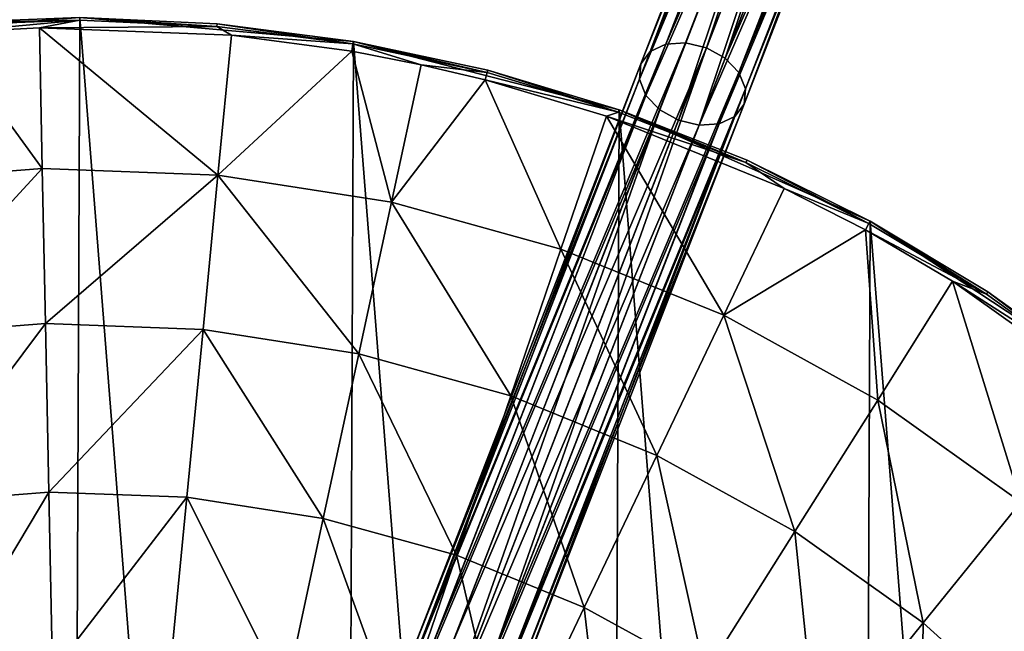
# Model space of a CAD drawing. Header units: millimetres. Extents: x 64 to 3333, y 103 to 3347.
# Tile 375 of 519: x 1725 to 1769, y 1825 to 1853. Entities that reach past the tile are written whole.
import ezdxf

# ---------------------------------------------------------------- set-up
doc = ezdxf.new("R2010")
doc.units = ezdxf.units.MM
doc.header["$LTSCALE"] = 25.4
doc.layers.get('0').update_dxf_attribs({"true_color": 0xff5454})

# ---------------------------------------------------------------- blocks, each defined once
blk = doc.blocks.new('SPIDER-6785-9743.STL')
at = {"color": 0}
mesh = blk.add_polyface(dxfattribs=at)
corners = [(1753.125, 1851.258, 1226.344), (1761.068, 1870.216, 1208.834), (1760.374, 1869.926, 1208.212), (1753.836, 1851.592, 1226.923)]
mesh.append_faces([[corners[k] for k in face] for face in [(0, 1, 2), (1, 0, 3)]], dxfattribs={"vtx0": -1, "color": 0})
mesh = blk.add_polyface(dxfattribs=at)
corners = [(1753.836, 1851.592, 1226.923), (1761.949, 1870.246, 1209.249), (1761.068, 1870.216, 1208.834), (1754.73, 1851.652, 1227.309)]
mesh.append_faces([[corners[k] for k in face] for face in [(0, 1, 2), (1, 0, 3)]], dxfattribs={"vtx0": -1, "color": 0})
mesh = blk.add_polyface(dxfattribs=at)
corners = [(1755.67, 1851.43, 1227.445), (1761.949, 1870.246, 1209.249), (1754.73, 1851.652, 1227.309), (1762.886, 1870.014, 1209.395)]
mesh.append_faces([[corners[k] for k in face] for face in [(0, 1, 2), (1, 0, 3)]], dxfattribs={"vtx0": -1, "color": 0})
mesh = blk.add_polyface(dxfattribs=at)
corners = [(1753.125, 1851.258, 1226.344), (1759.974, 1869.422, 1207.478), (1752.705, 1850.702, 1225.661), (1760.374, 1869.926, 1208.212)]
mesh.append_faces([[corners[k] for k in face] for face in [(0, 1, 2), (1, 0, 3)]], dxfattribs={"vtx0": -1, "color": 0})
mesh = blk.add_polyface(dxfattribs=at)
corners = [(1756.514, 1850.96, 1227.309), (1762.886, 1870.014, 1209.395), (1755.67, 1851.43, 1227.445), (1763.733, 1869.554, 1209.249)]
mesh.append_faces([[corners[k] for k in face] for face in [(0, 1, 2), (1, 0, 3)]], dxfattribs={"vtx0": -1, "color": 0})
mesh = blk.add_polyface(dxfattribs=at)
corners = [(1752.705, 1850.702, 1225.661), (1759.929, 1868.781, 1206.745), (1752.64, 1850.008, 1224.979), (1759.974, 1869.422, 1207.478)]
mesh.append_faces([[corners[k] for k in face] for face in [(0, 1, 2), (1, 0, 3)]], dxfattribs={"vtx0": -1, "color": 0})
mesh = blk.add_polyface(dxfattribs=at)
corners = [(1764.363, 1868.936, 1208.834), (1756.514, 1850.96, 1227.309), (1757.132, 1850.312, 1226.923), (1763.733, 1869.554, 1209.249)]
mesh.append_faces([[corners[k] for k in face] for face in [(0, 1, 2), (1, 0, 3)]], dxfattribs={"vtx0": -1, "color": 0})
mesh = blk.add_polyface(dxfattribs=at)
corners = [(1764.68, 1868.254, 1208.212), (1757.132, 1850.312, 1226.923), (1757.432, 1849.586, 1226.344), (1764.363, 1868.936, 1208.834)]
mesh.append_faces([[corners[k] for k in face] for face in [(0, 1, 2), (1, 0, 3)]], dxfattribs={"vtx0": -1, "color": 0})
mesh = blk.add_polyface(dxfattribs=at)
corners = [(1752.64, 1850.008, 1224.979), (1760.246, 1868.099, 1206.123), (1752.939, 1849.282, 1224.401), (1759.929, 1868.781, 1206.745)]
mesh.append_faces([[corners[k] for k in face] for face in [(0, 1, 2), (1, 0, 3)]], dxfattribs={"vtx0": -1, "color": 0})
mesh = blk.add_polyface(dxfattribs=at)
corners = [(1752.939, 1849.282, 1224.401), (1760.876, 1867.481, 1205.708), (1753.558, 1848.634, 1224.014), (1760.246, 1868.099, 1206.123)]
mesh.append_faces([[corners[k] for k in face] for face in [(0, 1, 2), (1, 0, 3)]], dxfattribs={"vtx0": -1, "color": 0})
mesh = blk.add_polyface(dxfattribs=at)
corners = [(1764.635, 1867.613, 1207.478), (1757.432, 1849.586, 1226.344), (1757.366, 1848.892, 1225.661), (1764.68, 1868.254, 1208.212)]
mesh.append_faces([[corners[k] for k in face] for face in [(0, 1, 2), (1, 0, 3)]], dxfattribs={"vtx0": -1, "color": 0})
mesh = blk.add_polyface(dxfattribs=at)
corners = [(1760.876, 1867.481, 1205.708), (1754.402, 1848.163, 1223.878), (1753.558, 1848.634, 1224.014), (1761.724, 1867.021, 1205.562)]
mesh.append_faces([[corners[k] for k in face] for face in [(0, 1, 2), (1, 0, 3)]], dxfattribs={"vtx0": -1, "color": 0})
mesh = blk.add_polyface(dxfattribs=at)
corners = [(1764.235, 1867.109, 1206.745), (1757.366, 1848.892, 1225.661), (1756.946, 1848.336, 1224.979), (1764.635, 1867.613, 1207.478)]
mesh.append_faces([[corners[k] for k in face] for face in [(0, 1, 2), (1, 0, 3)]], dxfattribs={"vtx0": -1, "color": 0})
mesh = blk.add_polyface(dxfattribs=at)
corners = [(1761.724, 1867.021, 1205.562), (1755.342, 1847.942, 1224.014), (1754.402, 1848.163, 1223.878), (1762.66, 1866.789, 1205.708)]
mesh.append_faces([[corners[k] for k in face] for face in [(0, 1, 2), (1, 0, 3)]], dxfattribs={"vtx0": -1, "color": 0})
mesh = blk.add_polyface(dxfattribs=at)
corners = [(1764.235, 1867.109, 1206.745), (1756.235, 1848.002, 1224.401), (1763.542, 1866.82, 1206.123), (1756.946, 1848.336, 1224.979)]
mesh.append_faces([[corners[k] for k in face] for face in [(0, 1, 2), (1, 0, 3)]], dxfattribs={"vtx0": -1, "color": 0})
mesh = blk.add_polyface(dxfattribs=at)
corners = [(1763.542, 1866.82, 1206.123), (1755.342, 1847.942, 1224.014), (1762.66, 1866.789, 1205.708), (1756.235, 1848.002, 1224.401)]
mesh.append_faces([[corners[k] for k in face] for face in [(0, 1, 2), (1, 0, 3)]], dxfattribs={"vtx0": -1, "color": 0})
mesh = blk.add_polyface(dxfattribs=at)
corners = [(1654.298, 1759.693, 1405.814), (1652.364, 1784.306, 1405.814), (1652.311, 1771.919, 1405.814), (1654.454, 1796.515, 1405.814), (1658.271, 1747.96, 1405.814), (1658.526, 1808.214, 1405.814), (1664.12, 1737.042, 1405.814), (1664.467, 1819.083, 1405.814), (1671.687, 1727.234, 1405.814), (1672.116, 1828.826, 1405.814), (1680.765, 1718.807, 1405.814), (1681.265, 1837.177, 1405.814), (1691.106, 1711.988, 1405.814), (1691.664, 1843.908, 1405.814), (1702.429, 1706.964, 1405.814), (1703.028, 1848.835, 1405.814), (1714.423, 1703.873, 1405.814), (1715.049, 1851.825, 1405.814), (1726.764, 1702.797, 1405.814), (1727.398, 1852.796, 1405.814), (1739.112, 1703.768, 1405.814), (1739.738, 1851.721, 1405.814), (1751.133, 1706.758, 1405.814), (1751.733, 1848.63, 1405.814), (1762.498, 1711.686, 1405.814), (1763.055, 1843.606, 1405.814), (1772.896, 1718.417, 1405.814), (1773.396, 1836.787, 1405.814), (1782.045, 1726.768, 1405.814), (1782.474, 1828.359, 1405.814), (1789.694, 1736.511, 1405.814), (1790.041, 1818.552, 1405.814), (1795.636, 1747.38, 1405.814), (1795.89, 1807.633, 1405.814), (1799.707, 1759.078, 1405.814), (1799.863, 1795.901, 1405.814), (1801.798, 1771.288, 1405.814), (1801.85, 1783.674, 1405.814)]
mesh.append_faces([[corners[k] for k in face] for face in [(0, 1, 2), (35, 36, 37)]], dxfattribs={"vtx0": -1, "color": 0})
mesh.append_faces([[corners[k] for k in face] for face in [(1, 0, 3), (3, 4, 5), (5, 6, 7), (7, 8, 9), (9, 10, 11), (11, 12, 13), (13, 14, 15), (15, 16, 17), (17, 18, 19), (19, 20, 21), (21, 22, 23), (23, 24, 25), (25, 26, 27), (27, 28, 29), (29, 30, 31), (31, 32, 33), (33, 34, 35)]], dxfattribs={"vtx0": -1, "vtx1": -1, "color": 0})
mesh.append_faces([[corners[k] for k in face] for face in [(3, 0, 4), (5, 4, 6), (7, 6, 8), (9, 8, 10), (11, 10, 12), (13, 12, 14), (15, 14, 16), (17, 16, 18), (19, 18, 20), (21, 20, 22), (23, 22, 24), (25, 24, 26), (27, 26, 28), (29, 28, 30), (31, 30, 32), (33, 32, 34), (35, 34, 36)]], dxfattribs={"vtx0": -1, "vtx2": -1, "color": 0})
mesh = blk.add_polyface(dxfattribs=at)
corners = [(1727.398, 1852.796, 1405.814), (1721.203, 1852.566, 1398.095), (1715.049, 1851.825, 1405.814)]
mesh.append_faces([[corners[k] for k in face] for face in [(0, 1, 2)]], dxfattribs={"color": 0})
mesh = blk.add_polyface(dxfattribs=at)
corners = [(1727.398, 1852.796, 1405.814), (1727.398, 1852.796, 1398.095), (1721.203, 1852.566, 1398.095)]
mesh.append_faces([[corners[k] for k in face] for face in [(0, 1, 2)]], dxfattribs={"color": 0})
mesh = blk.add_polyface(dxfattribs=at)
corners = [(1721.203, 1852.566, 1398.095), (1727.397, 1852.679, 1397.421), (1721.212, 1852.45, 1397.421), (1727.398, 1852.796, 1398.095)]
mesh.append_faces([[corners[k] for k in face] for face in [(0, 1, 2), (1, 0, 3)]], dxfattribs={"vtx0": -1, "color": 0})
mesh = blk.add_polyface(dxfattribs=at)
corners = [(1727.397, 1852.679, 1397.421), (1721.239, 1852.114, 1396.826), (1721.212, 1852.45, 1397.421)]
mesh.append_faces([[corners[k] for k in face] for face in [(0, 1, 2)]], dxfattribs={"color": 0})
mesh = blk.add_polyface(dxfattribs=at)
corners = [(1727.397, 1852.679, 1397.421), (1725.57, 1852.328, 1396.826), (1721.239, 1852.114, 1396.826)]
mesh.append_faces([[corners[k] for k in face] for face in [(0, 1, 2)]], dxfattribs={"color": 0})
mesh = blk.add_polyface(dxfattribs=at)
corners = [(1733.58, 1852.398, 1397.421), (1725.57, 1852.328, 1396.826), (1727.397, 1852.679, 1397.421)]
mesh.append_faces([[corners[k] for k in face] for face in [(0, 1, 2)]], dxfattribs={"color": 0})
mesh = blk.add_polyface(dxfattribs=at)
corners = [(1733.58, 1852.398, 1397.421), (1734.232, 1852, 1396.826), (1725.57, 1852.328, 1396.826)]
mesh.append_faces([[corners[k] for k in face] for face in [(0, 1, 2)]], dxfattribs={"color": 0})
mesh = blk.add_polyface(dxfattribs=at)
corners = [(1727.398, 1852.796, 1398.095), (1733.58, 1852.398, 1397.421), (1727.397, 1852.679, 1397.421), (1733.59, 1852.514, 1398.095)]
mesh.append_faces([[corners[k] for k in face] for face in [(0, 1, 2), (1, 0, 3)]], dxfattribs={"vtx0": -1, "color": 0})
mesh = blk.add_polyface(dxfattribs=at)
corners = [(1739.738, 1851.721, 1405.814), (1739.738, 1851.721, 1398.095), (1727.398, 1852.796, 1405.814)]
mesh.append_faces([[corners[k] for k in face] for face in [(0, 1, 2)]], dxfattribs={"color": 0})
mesh = blk.add_polyface(dxfattribs=at)
corners = [(1727.398, 1852.796, 1405.814), (1739.738, 1851.721, 1398.095), (1733.59, 1852.514, 1398.095)]
mesh.append_faces([[corners[k] for k in face] for face in [(0, 1, 2)]], dxfattribs={"color": 0})
mesh = blk.add_polyface(dxfattribs=at)
corners = [(1727.398, 1852.796, 1405.814), (1733.59, 1852.514, 1398.095), (1727.398, 1852.796, 1398.095)]
mesh.append_faces([[corners[k] for k in face] for face in [(0, 1, 2)]], dxfattribs={"color": 0})
mesh = blk.add_polyface(dxfattribs=at)
corners = [(1733.59, 1852.514, 1398.095), (1739.718, 1851.606, 1397.421), (1733.58, 1852.398, 1397.421), (1739.738, 1851.721, 1398.095)]
mesh.append_faces([[corners[k] for k in face] for face in [(0, 1, 2), (1, 0, 3)]], dxfattribs={"vtx0": -1, "color": 0})
mesh = blk.add_polyface(dxfattribs=at)
corners = [(1739.718, 1851.606, 1397.421), (1734.232, 1852, 1396.826), (1733.58, 1852.398, 1397.421)]
mesh.append_faces([[corners[k] for k in face] for face in [(0, 1, 2)]], dxfattribs={"color": 0})
mesh = blk.add_polyface(dxfattribs=at)
corners = [(1721.239, 1852.114, 1396.826), (1725.698, 1845.984, 1389.832), (1717.792, 1845.363, 1389.832)]
mesh.append_faces([[corners[k] for k in face] for face in [(0, 1, 2)]], dxfattribs={"color": 0})
mesh = blk.add_polyface(dxfattribs=at)
corners = [(1725.57, 1852.328, 1396.826), (1725.698, 1845.984, 1389.832), (1721.239, 1852.114, 1396.826)]
mesh.append_faces([[corners[k] for k in face] for face in [(0, 1, 2)]], dxfattribs={"color": 0})
mesh = blk.add_polyface(dxfattribs=at)
corners = [(1725.57, 1852.328, 1396.826), (1733.624, 1845.684, 1389.832), (1725.698, 1845.984, 1389.832), (1734.232, 1852, 1396.826)]
mesh.append_faces([[corners[k] for k in face] for face in [(0, 1, 2), (1, 0, 3)]], dxfattribs={"vtx0": -1, "color": 0})
mesh = blk.add_polyface(dxfattribs=at)
corners = [(1739.661, 1851.274, 1396.826), (1733.624, 1845.684, 1389.832), (1734.232, 1852, 1396.826)]
mesh.append_faces([[corners[k] for k in face] for face in [(0, 1, 2)]], dxfattribs={"color": 0})
mesh = blk.add_polyface(dxfattribs=at)
corners = [(1739.718, 1851.606, 1397.421), (1739.661, 1851.274, 1396.826), (1734.232, 1852, 1396.826)]
mesh.append_faces([[corners[k] for k in face] for face in [(0, 1, 2)]], dxfattribs={"color": 0})
mesh = blk.add_polyface(dxfattribs=at)
corners = [(1739.718, 1851.606, 1397.421), (1742.798, 1850.667, 1396.826), (1739.661, 1851.274, 1396.826)]
mesh.append_faces([[corners[k] for k in face] for face in [(0, 1, 2)]], dxfattribs={"color": 0})
mesh = blk.add_polyface(dxfattribs=at)
corners = [(1739.738, 1851.721, 1398.095), (1745.77, 1850.31, 1397.421), (1739.718, 1851.606, 1397.421), (1745.799, 1850.423, 1398.095)]
mesh.append_faces([[corners[k] for k in face] for face in [(0, 1, 2), (1, 0, 3)]], dxfattribs={"vtx0": -1, "color": 0})
mesh = blk.add_polyface(dxfattribs=at)
corners = [(1745.77, 1850.31, 1397.421), (1742.798, 1850.667, 1396.826), (1739.718, 1851.606, 1397.421)]
mesh.append_faces([[corners[k] for k in face] for face in [(0, 1, 2)]], dxfattribs={"color": 0})
mesh = blk.add_polyface(dxfattribs=at)
corners = [(1751.733, 1848.63, 1405.814), (1751.733, 1848.63, 1398.095), (1739.738, 1851.721, 1405.814)]
mesh.append_faces([[corners[k] for k in face] for face in [(0, 1, 2)]], dxfattribs={"color": 0})
mesh = blk.add_polyface(dxfattribs=at)
corners = [(1739.738, 1851.721, 1405.814), (1751.733, 1848.63, 1398.095), (1745.799, 1850.423, 1398.095)]
mesh.append_faces([[corners[k] for k in face] for face in [(0, 1, 2)]], dxfattribs={"color": 0})
mesh = blk.add_polyface(dxfattribs=at)
corners = [(1739.738, 1851.721, 1405.814), (1745.799, 1850.423, 1398.095), (1739.738, 1851.721, 1398.095)]
mesh.append_faces([[corners[k] for k in face] for face in [(0, 1, 2)]], dxfattribs={"color": 0})
mesh = blk.add_polyface(dxfattribs=at)
corners = [(1742.61, 1824.175, 1259.605), (1753.836, 1851.592, 1226.923), (1753.125, 1851.258, 1226.344), (1743.352, 1824.588, 1260.086)]
mesh.append_faces([[corners[k] for k in face] for face in [(0, 1, 2), (1, 0, 3)]], dxfattribs={"vtx0": -1, "color": 0})
mesh = blk.add_polyface(dxfattribs=at)
corners = [(1743.352, 1824.588, 1260.086), (1754.73, 1851.652, 1227.309), (1753.836, 1851.592, 1226.923), (1744.266, 1824.701, 1260.407)]
mesh.append_faces([[corners[k] for k in face] for face in [(0, 1, 2), (1, 0, 3)]], dxfattribs={"vtx0": -1, "color": 0})
mesh = blk.add_polyface(dxfattribs=at)
corners = [(1744.266, 1824.701, 1260.407), (1755.67, 1851.43, 1227.445), (1754.73, 1851.652, 1227.309), (1745.213, 1824.498, 1260.519)]
mesh.append_faces([[corners[k] for k in face] for face in [(0, 1, 2), (1, 0, 3)]], dxfattribs={"vtx0": -1, "color": 0})
mesh = blk.add_polyface(dxfattribs=at)
corners = [(1739.661, 1851.274, 1396.826), (1741.461, 1844.465, 1389.832), (1733.624, 1845.684, 1389.832)]
mesh.append_faces([[corners[k] for k in face] for face in [(0, 1, 2)]], dxfattribs={"color": 0})
mesh = blk.add_polyface(dxfattribs=at)
corners = [(1742.798, 1850.667, 1396.826), (1741.461, 1844.465, 1389.832), (1739.661, 1851.274, 1396.826)]
mesh.append_faces([[corners[k] for k in face] for face in [(0, 1, 2)]], dxfattribs={"color": 0})
mesh = blk.add_polyface(dxfattribs=at)
corners = [(1742.61, 1824.175, 1259.605), (1752.705, 1850.702, 1225.661), (1742.154, 1823.526, 1259.038), (1753.125, 1851.258, 1226.344)]
mesh.append_faces([[corners[k] for k in face] for face in [(0, 1, 2), (1, 0, 3)]], dxfattribs={"vtx0": -1, "color": 0})
mesh = blk.add_polyface(dxfattribs=at)
corners = [(1746.049, 1824.008, 1260.407), (1755.67, 1851.43, 1227.445), (1745.213, 1824.498, 1260.519), (1756.514, 1850.96, 1227.309)]
mesh.append_faces([[corners[k] for k in face] for face in [(0, 1, 2), (1, 0, 3)]], dxfattribs={"vtx0": -1, "color": 0})
mesh = blk.add_polyface(dxfattribs=at)
corners = [(1745.686, 1849.984, 1396.826), (1741.461, 1844.465, 1389.832), (1742.798, 1850.667, 1396.826)]
mesh.append_faces([[corners[k] for k in face] for face in [(0, 1, 2)]], dxfattribs={"color": 0})
mesh = blk.add_polyface(dxfattribs=at)
corners = [(1742.154, 1823.526, 1259.038), (1752.64, 1850.008, 1224.979), (1742.052, 1822.738, 1258.471), (1752.705, 1850.702, 1225.661)]
mesh.append_faces([[corners[k] for k in face] for face in [(0, 1, 2), (1, 0, 3)]], dxfattribs={"vtx0": -1, "color": 0})
mesh = blk.add_polyface(dxfattribs=at)
corners = [(1745.77, 1850.31, 1397.421), (1745.686, 1849.984, 1396.826), (1742.798, 1850.667, 1396.826)]
mesh.append_faces([[corners[k] for k in face] for face in [(0, 1, 2)]], dxfattribs={"color": 0})
mesh = blk.add_polyface(dxfattribs=at)
corners = [(1757.132, 1850.312, 1226.923), (1746.049, 1824.008, 1260.407), (1746.647, 1823.308, 1260.086), (1756.514, 1850.96, 1227.309)]
mesh.append_faces([[corners[k] for k in face] for face in [(0, 1, 2), (1, 0, 3)]], dxfattribs={"vtx0": -1, "color": 0})
mesh = blk.add_polyface(dxfattribs=at)
corners = [(1751.694, 1848.519, 1397.421), (1745.686, 1849.984, 1396.826), (1745.77, 1850.31, 1397.421)]
mesh.append_faces([[corners[k] for k in face] for face in [(0, 1, 2)]], dxfattribs={"color": 0})
mesh = blk.add_polyface(dxfattribs=at)
corners = [(1745.799, 1850.423, 1398.095), (1751.694, 1848.519, 1397.421), (1745.77, 1850.31, 1397.421), (1751.733, 1848.63, 1398.095)]
mesh.append_faces([[corners[k] for k in face] for face in [(0, 1, 2), (1, 0, 3)]], dxfattribs={"vtx0": -1, "color": 0})
mesh = blk.add_polyface(dxfattribs=at)
corners = [(1757.432, 1849.586, 1226.344), (1746.647, 1823.308, 1260.086), (1746.916, 1822.503, 1259.605), (1757.132, 1850.312, 1226.923)]
mesh.append_faces([[corners[k] for k in face] for face in [(0, 1, 2), (1, 0, 3)]], dxfattribs={"vtx0": -1, "color": 0})
mesh = blk.add_polyface(dxfattribs=at)
corners = [(1745.686, 1849.984, 1396.826), (1749.103, 1842.345, 1389.832), (1741.461, 1844.465, 1389.832)]
mesh.append_faces([[corners[k] for k in face] for face in [(0, 1, 2)]], dxfattribs={"color": 0})
mesh = blk.add_polyface(dxfattribs=at)
corners = [(1742.052, 1822.738, 1258.471), (1752.939, 1849.282, 1224.401), (1742.321, 1821.933, 1257.99), (1752.64, 1850.008, 1224.979)]
mesh.append_faces([[corners[k] for k in face] for face in [(0, 1, 2), (1, 0, 3)]], dxfattribs={"vtx0": -1, "color": 0})
mesh = blk.add_polyface(dxfattribs=at)
corners = [(1751.694, 1848.519, 1397.421), (1751.152, 1848.35, 1396.826), (1745.686, 1849.984, 1396.826)]
mesh.append_faces([[corners[k] for k in face] for face in [(0, 1, 2)]], dxfattribs={"color": 0})
mesh = blk.add_polyface(dxfattribs=at)
corners = [(1751.152, 1848.35, 1396.826), (1749.103, 1842.345, 1389.832), (1745.686, 1849.984, 1396.826)]
mesh.append_faces([[corners[k] for k in face] for face in [(0, 1, 2)]], dxfattribs={"color": 0})
mesh = blk.add_polyface(dxfattribs=at)
corners = [(1742.321, 1821.933, 1257.99), (1753.558, 1848.634, 1224.014), (1742.919, 1821.233, 1257.669), (1752.939, 1849.282, 1224.401)]
mesh.append_faces([[corners[k] for k in face] for face in [(0, 1, 2), (1, 0, 3)]], dxfattribs={"vtx0": -1, "color": 0})
mesh = blk.add_polyface(dxfattribs=at)
corners = [(1757.366, 1848.892, 1225.661), (1746.916, 1822.503, 1259.605), (1746.815, 1821.716, 1259.038), (1757.432, 1849.586, 1226.344)]
mesh.append_faces([[corners[k] for k in face] for face in [(0, 1, 2), (1, 0, 3)]], dxfattribs={"vtx0": -1, "color": 0})
mesh = blk.add_polyface(dxfattribs=at)
corners = [(1756.946, 1848.336, 1224.979), (1746.815, 1821.716, 1259.038), (1746.358, 1821.066, 1258.471), (1757.366, 1848.892, 1225.661)]
mesh.append_faces([[corners[k] for k in face] for face in [(0, 1, 2), (1, 0, 3)]], dxfattribs={"vtx0": -1, "color": 0})
mesh = blk.add_polyface(dxfattribs=at)
corners = [(1753.558, 1848.634, 1224.014), (1743.755, 1820.744, 1257.556), (1742.919, 1821.233, 1257.669), (1754.402, 1848.163, 1223.878)]
mesh.append_faces([[corners[k] for k in face] for face in [(0, 1, 2), (1, 0, 3)]], dxfattribs={"vtx0": -1, "color": 0})
mesh = blk.add_polyface(dxfattribs=at)
corners = [(1757.45, 1846.245, 1397.421), (1751.152, 1848.35, 1396.826), (1751.694, 1848.519, 1397.421)]
mesh.append_faces([[corners[k] for k in face] for face in [(0, 1, 2)]], dxfattribs={"color": 0})
mesh = blk.add_polyface(dxfattribs=at)
corners = [(1751.733, 1848.63, 1398.095), (1757.45, 1846.245, 1397.421), (1751.694, 1848.519, 1397.421), (1757.498, 1846.352, 1398.095)]
mesh.append_faces([[corners[k] for k in face] for face in [(0, 1, 2), (1, 0, 3)]], dxfattribs={"vtx0": -1, "color": 0})
mesh = blk.add_polyface(dxfattribs=at)
corners = [(1763.055, 1843.606, 1405.814), (1757.498, 1846.352, 1398.095), (1751.733, 1848.63, 1405.814)]
mesh.append_faces([[corners[k] for k in face] for face in [(0, 1, 2)]], dxfattribs={"color": 0})
mesh = blk.add_polyface(dxfattribs=at)
corners = [(1751.733, 1848.63, 1405.814), (1757.498, 1846.352, 1398.095), (1751.733, 1848.63, 1398.095)]
mesh.append_faces([[corners[k] for k in face] for face in [(0, 1, 2)]], dxfattribs={"color": 0})
mesh = blk.add_polyface(dxfattribs=at)
corners = [(1755.342, 1847.942, 1224.014), (1743.755, 1820.744, 1257.556), (1754.402, 1848.163, 1223.878), (1744.703, 1820.54, 1257.669)]
mesh.append_faces([[corners[k] for k in face] for face in [(0, 1, 2), (1, 0, 3)]], dxfattribs={"vtx0": -1, "color": 0})
mesh = blk.add_polyface(dxfattribs=at)
corners = [(1756.235, 1848.002, 1224.401), (1744.703, 1820.54, 1257.669), (1755.342, 1847.942, 1224.014), (1745.617, 1820.653, 1257.99)]
mesh.append_faces([[corners[k] for k in face] for face in [(0, 1, 2), (1, 0, 3)]], dxfattribs={"vtx0": -1, "color": 0})
mesh = blk.add_polyface(dxfattribs=at)
corners = [(1756.946, 1848.336, 1224.979), (1745.617, 1820.653, 1257.99), (1756.235, 1848.002, 1224.401), (1746.358, 1821.066, 1258.471)]
mesh.append_faces([[corners[k] for k in face] for face in [(0, 1, 2), (1, 0, 3)]], dxfattribs={"vtx0": -1, "color": 0})
mesh = blk.add_polyface(dxfattribs=at)
corners = [(1751.152, 1848.35, 1396.826), (1756.448, 1839.352, 1389.832), (1749.103, 1842.345, 1389.832), (1759.18, 1845.078, 1396.826)]
mesh.append_faces([[corners[k] for k in face] for face in [(0, 1, 2), (1, 0, 3)]], dxfattribs={"vtx0": -1, "color": 0})
mesh = blk.add_polyface(dxfattribs=at)
corners = [(1757.45, 1846.245, 1397.421), (1759.18, 1845.078, 1396.826), (1751.152, 1848.35, 1396.826)]
mesh.append_faces([[corners[k] for k in face] for face in [(0, 1, 2)]], dxfattribs={"color": 0})
mesh = blk.add_polyface(dxfattribs=at)
corners = [(1757.498, 1846.352, 1398.095), (1762.999, 1843.504, 1397.421), (1757.45, 1846.245, 1397.421), (1763.055, 1843.606, 1398.095)]
mesh.append_faces([[corners[k] for k in face] for face in [(0, 1, 2), (1, 0, 3)]], dxfattribs={"vtx0": -1, "color": 0})
mesh = blk.add_polyface(dxfattribs=at)
corners = [(1762.999, 1843.504, 1397.421), (1759.18, 1845.078, 1396.826), (1757.45, 1846.245, 1397.421)]
mesh.append_faces([[corners[k] for k in face] for face in [(0, 1, 2)]], dxfattribs={"color": 0})
mesh = blk.add_polyface(dxfattribs=at)
corners = [(1763.055, 1843.606, 1405.814), (1763.055, 1843.606, 1398.095), (1757.498, 1846.352, 1398.095)]
mesh.append_faces([[corners[k] for k in face] for face in [(0, 1, 2)]], dxfattribs={"color": 0})
mesh = blk.add_polyface(dxfattribs=at)
corners = [(1725.698, 1845.984, 1389.832), (1718.746, 1838.418, 1383.503), (1717.792, 1845.363, 1389.832), (1725.84, 1838.975, 1383.503)]
mesh.append_faces([[corners[k] for k in face] for face in [(0, 1, 2), (1, 0, 3)]], dxfattribs={"vtx0": -1, "color": 0})
mesh = blk.add_polyface(dxfattribs=at)
corners = [(1733.624, 1845.684, 1389.832), (1725.84, 1838.975, 1383.503), (1725.698, 1845.984, 1389.832), (1732.951, 1838.706, 1383.503)]
mesh.append_faces([[corners[k] for k in face] for face in [(0, 1, 2), (1, 0, 3)]], dxfattribs={"vtx0": -1, "color": 0})
mesh = blk.add_polyface(dxfattribs=at)
corners = [(1733.624, 1845.684, 1389.832), (1739.983, 1837.612, 1383.503), (1732.951, 1838.706, 1383.503), (1741.461, 1844.465, 1389.832)]
mesh.append_faces([[corners[k] for k in face] for face in [(0, 1, 2), (1, 0, 3)]], dxfattribs={"vtx0": -1, "color": 0})
mesh = blk.add_polyface(dxfattribs=at)
corners = [(1762.838, 1843.208, 1396.826), (1756.448, 1839.352, 1389.832), (1759.18, 1845.078, 1396.826)]
mesh.append_faces([[corners[k] for k in face] for face in [(0, 1, 2)]], dxfattribs={"color": 0})
mesh = blk.add_polyface(dxfattribs=at)
corners = [(1762.999, 1843.504, 1397.421), (1762.838, 1843.208, 1396.826), (1759.18, 1845.078, 1396.826)]
mesh.append_faces([[corners[k] for k in face] for face in [(0, 1, 2)]], dxfattribs={"color": 0})
mesh = blk.add_polyface(dxfattribs=at)
corners = [(1741.461, 1844.465, 1389.832), (1746.839, 1835.71, 1383.503), (1739.983, 1837.612, 1383.503), (1749.103, 1842.345, 1389.832)]
mesh.append_faces([[corners[k] for k in face] for face in [(0, 1, 2), (1, 0, 3)]], dxfattribs={"vtx0": -1, "color": 0})
mesh = blk.add_polyface(dxfattribs=at)
corners = [(1768.302, 1840.313, 1397.421), (1762.838, 1843.208, 1396.826), (1762.999, 1843.504, 1397.421)]
mesh.append_faces([[corners[k] for k in face] for face in [(0, 1, 2)]], dxfattribs={"color": 0})
mesh = blk.add_polyface(dxfattribs=at)
corners = [(1763.055, 1843.606, 1398.095), (1768.302, 1840.313, 1397.421), (1762.999, 1843.504, 1397.421), (1768.367, 1840.41, 1398.095)]
mesh.append_faces([[corners[k] for k in face] for face in [(0, 1, 2), (1, 0, 3)]], dxfattribs={"vtx0": -1, "color": 0})
mesh = blk.add_polyface(dxfattribs=at)
corners = [(1773.396, 1836.787, 1405.814), (1768.367, 1840.41, 1398.095), (1763.055, 1843.606, 1405.814)]
mesh.append_faces([[corners[k] for k in face] for face in [(0, 1, 2)]], dxfattribs={"color": 0})
mesh = blk.add_polyface(dxfattribs=at)
corners = [(1763.055, 1843.606, 1405.814), (1768.367, 1840.41, 1398.095), (1763.055, 1843.606, 1398.095)]
mesh.append_faces([[corners[k] for k in face] for face in [(0, 1, 2)]], dxfattribs={"color": 0})
mesh = blk.add_polyface(dxfattribs=at)
corners = [(1763.395, 1835.526, 1389.832), (1756.448, 1839.352, 1389.832), (1762.838, 1843.208, 1396.826)]
mesh.append_faces([[corners[k] for k in face] for face in [(0, 1, 2)]], dxfattribs={"color": 0})
mesh = blk.add_polyface(dxfattribs=at)
corners = [(1768.302, 1840.313, 1397.421), (1766.774, 1840.897, 1396.826), (1762.838, 1843.208, 1396.826)]
mesh.append_faces([[corners[k] for k in face] for face in [(0, 1, 2)]], dxfattribs={"color": 0})
mesh = blk.add_polyface(dxfattribs=at)
corners = [(1766.774, 1840.897, 1396.826), (1763.395, 1835.526, 1389.832), (1762.838, 1843.208, 1396.826)]
mesh.append_faces([[corners[k] for k in face] for face in [(0, 1, 2)]], dxfattribs={"color": 0})
mesh = blk.add_polyface(dxfattribs=at)
corners = [(1749.103, 1842.345, 1389.832), (1753.429, 1833.025, 1383.503), (1746.839, 1835.71, 1383.503), (1756.448, 1839.352, 1389.832)]
mesh.append_faces([[corners[k] for k in face] for face in [(0, 1, 2), (1, 0, 3)]], dxfattribs={"vtx0": -1, "color": 0})
mesh = blk.add_polyface(dxfattribs=at)
corners = [(1766.774, 1840.897, 1396.826), (1769.852, 1830.92, 1389.832), (1763.395, 1835.526, 1389.832), (1773.831, 1835.862, 1396.826)]
mesh.append_faces([[corners[k] for k in face] for face in [(0, 1, 2), (1, 0, 3)]], dxfattribs={"vtx0": -1, "color": 0})
mesh = blk.add_polyface(dxfattribs=at)
corners = [(1773.324, 1836.695, 1397.421), (1773.831, 1835.862, 1396.826), (1766.774, 1840.897, 1396.826)]
mesh.append_faces([[corners[k] for k in face] for face in [(0, 1, 2)]], dxfattribs={"color": 0})
mesh = blk.add_polyface(dxfattribs=at)
corners = [(1773.324, 1836.695, 1397.421), (1766.774, 1840.897, 1396.826), (1768.302, 1840.313, 1397.421)]
mesh.append_faces([[corners[k] for k in face] for face in [(0, 1, 2)]], dxfattribs={"color": 0})
mesh = blk.add_polyface(dxfattribs=at)
corners = [(1768.367, 1840.41, 1398.095), (1773.324, 1836.695, 1397.421), (1768.302, 1840.313, 1397.421), (1773.396, 1836.787, 1398.095)]
mesh.append_faces([[corners[k] for k in face] for face in [(0, 1, 2), (1, 0, 3)]], dxfattribs={"vtx0": -1, "color": 0})
mesh = blk.add_polyface(dxfattribs=at)
corners = [(1773.396, 1836.787, 1405.814), (1773.396, 1836.787, 1398.095), (1768.367, 1840.41, 1398.095)]
mesh.append_faces([[corners[k] for k in face] for face in [(0, 1, 2)]], dxfattribs={"color": 0})
mesh = blk.add_polyface(dxfattribs=at)
corners = [(1756.448, 1839.352, 1389.832), (1759.663, 1829.592, 1383.503), (1753.429, 1833.025, 1383.503), (1763.395, 1835.526, 1389.832)]
mesh.append_faces([[corners[k] for k in face] for face in [(0, 1, 2), (1, 0, 3)]], dxfattribs={"vtx0": -1, "color": 0})
mesh = blk.add_polyface(dxfattribs=at)
corners = [(1725.84, 1838.975, 1383.503), (1719.782, 1830.883, 1377.905), (1718.746, 1838.418, 1383.503), (1725.995, 1831.371, 1377.905)]
mesh.append_faces([[corners[k] for k in face] for face in [(0, 1, 2), (1, 0, 3)]], dxfattribs={"vtx0": -1, "color": 0})
mesh = blk.add_polyface(dxfattribs=at)
corners = [(1732.951, 1838.706, 1383.503), (1725.995, 1831.371, 1377.905), (1725.84, 1838.975, 1383.503), (1732.221, 1831.135, 1377.905)]
mesh.append_faces([[corners[k] for k in face] for face in [(0, 1, 2), (1, 0, 3)]], dxfattribs={"vtx0": -1, "color": 0})
mesh = blk.add_polyface(dxfattribs=at)
corners = [(1732.951, 1838.706, 1383.503), (1738.379, 1830.178, 1377.905), (1732.221, 1831.135, 1377.905), (1739.983, 1837.612, 1383.503)]
mesh.append_faces([[corners[k] for k in face] for face in [(0, 1, 2), (1, 0, 3)]], dxfattribs={"vtx0": -1, "color": 0})
mesh = blk.add_polyface(dxfattribs=at)
corners = [(1739.983, 1837.612, 1383.503), (1744.384, 1828.512, 1377.905), (1738.379, 1830.178, 1377.905), (1746.839, 1835.71, 1383.503)]
mesh.append_faces([[corners[k] for k in face] for face in [(0, 1, 2), (1, 0, 3)]], dxfattribs={"vtx0": -1, "color": 0})
mesh = blk.add_polyface(dxfattribs=at)
corners = [(1746.839, 1835.71, 1383.503), (1750.154, 1826.16, 1377.905), (1744.384, 1828.512, 1377.905), (1753.429, 1833.025, 1383.503)]
mesh.append_faces([[corners[k] for k in face] for face in [(0, 1, 2), (1, 0, 3)]], dxfattribs={"vtx0": -1, "color": 0})
mesh = blk.add_polyface(dxfattribs=at)
corners = [(1763.395, 1835.526, 1389.832), (1765.455, 1825.46, 1383.503), (1759.663, 1829.592, 1383.503), (1769.852, 1830.92, 1389.832)]
mesh.append_faces([[corners[k] for k in face] for face in [(0, 1, 2), (1, 0, 3)]], dxfattribs={"vtx0": -1, "color": 0})
mesh = blk.add_polyface(dxfattribs=at)
corners = [(1753.429, 1833.025, 1383.503), (1755.613, 1823.155, 1377.905), (1750.154, 1826.16, 1377.905), (1759.663, 1829.592, 1383.503)]
mesh.append_faces([[corners[k] for k in face] for face in [(0, 1, 2), (1, 0, 3)]], dxfattribs={"vtx0": -1, "color": 0})
mesh = blk.add_polyface(dxfattribs=at)
corners = [(1725.995, 1831.371, 1377.905), (1720.889, 1822.834, 1373.091), (1719.782, 1830.883, 1377.905), (1726.159, 1823.248, 1373.091)]
mesh.append_faces([[corners[k] for k in face] for face in [(0, 1, 2), (1, 0, 3)]], dxfattribs={"vtx0": -1, "color": 0})
mesh = blk.add_polyface(dxfattribs=at)
corners = [(1732.221, 1831.135, 1377.905), (1726.159, 1823.248, 1373.091), (1725.995, 1831.371, 1377.905), (1731.442, 1823.047, 1373.091)]
mesh.append_faces([[corners[k] for k in face] for face in [(0, 1, 2), (1, 0, 3)]], dxfattribs={"vtx0": -1, "color": 0})
mesh = blk.add_polyface(dxfattribs=at)
corners = [(1732.221, 1831.135, 1377.905), (1736.666, 1822.235, 1373.091), (1731.442, 1823.047, 1373.091), (1738.379, 1830.178, 1377.905)]
mesh.append_faces([[corners[k] for k in face] for face in [(0, 1, 2), (1, 0, 3)]], dxfattribs={"vtx0": -1, "color": 0})
mesh = blk.add_polyface(dxfattribs=at)
corners = [(1769.852, 1830.92, 1389.832), (1770.729, 1820.682, 1383.503), (1765.455, 1825.46, 1383.503), (1775.73, 1825.595, 1389.832)]
mesh.append_faces([[corners[k] for k in face] for face in [(0, 1, 2), (1, 0, 3)]], dxfattribs={"vtx0": -1, "color": 0})
mesh = blk.add_polyface(dxfattribs=at)
corners = [(1738.379, 1830.178, 1377.905), (1741.76, 1820.822, 1373.091), (1736.666, 1822.235, 1373.091), (1744.384, 1828.512, 1377.905)]
mesh.append_faces([[corners[k] for k in face] for face in [(0, 1, 2), (1, 0, 3)]], dxfattribs={"vtx0": -1, "color": 0})
mesh = blk.add_polyface(dxfattribs=at)
corners = [(1759.663, 1829.592, 1383.503), (1760.686, 1819.536, 1377.905), (1755.613, 1823.155, 1377.905), (1765.455, 1825.46, 1383.503)]
mesh.append_faces([[corners[k] for k in face] for face in [(0, 1, 2), (1, 0, 3)]], dxfattribs={"vtx0": -1, "color": 0})
mesh = blk.add_polyface(dxfattribs=at)
corners = [(1744.384, 1828.512, 1377.905), (1746.656, 1818.827, 1373.091), (1741.76, 1820.822, 1373.091), (1750.154, 1826.16, 1377.905)]
mesh.append_faces([[corners[k] for k in face] for face in [(0, 1, 2), (1, 0, 3)]], dxfattribs={"vtx0": -1, "color": 0})
mesh = blk.add_polyface(dxfattribs=at)
corners = [(1750.154, 1826.16, 1377.905), (1751.286, 1816.277, 1373.091), (1746.656, 1818.827, 1373.091), (1755.613, 1823.155, 1377.905)]
mesh.append_faces([[corners[k] for k in face] for face in [(0, 1, 2), (1, 0, 3)]], dxfattribs={"vtx0": -1, "color": 0})
mesh = blk.add_polyface(dxfattribs=at)
corners = [(1765.455, 1825.46, 1383.503), (1765.304, 1815.352, 1377.905), (1760.686, 1819.536, 1377.905), (1770.729, 1820.682, 1383.503)]
mesh.append_faces([[corners[k] for k in face] for face in [(0, 1, 2), (1, 0, 3)]], dxfattribs={"vtx0": -1, "color": 0})

msp = doc.modelspace()

# ---------------------------------------------------------------- block references
at = {"color": 250, "true_color": 0x262626}
msp.add_blockref('SPIDER-6785-9743.STL', (0, 0), dxfattribs=at)

doc.saveas('drawing.dxf')
